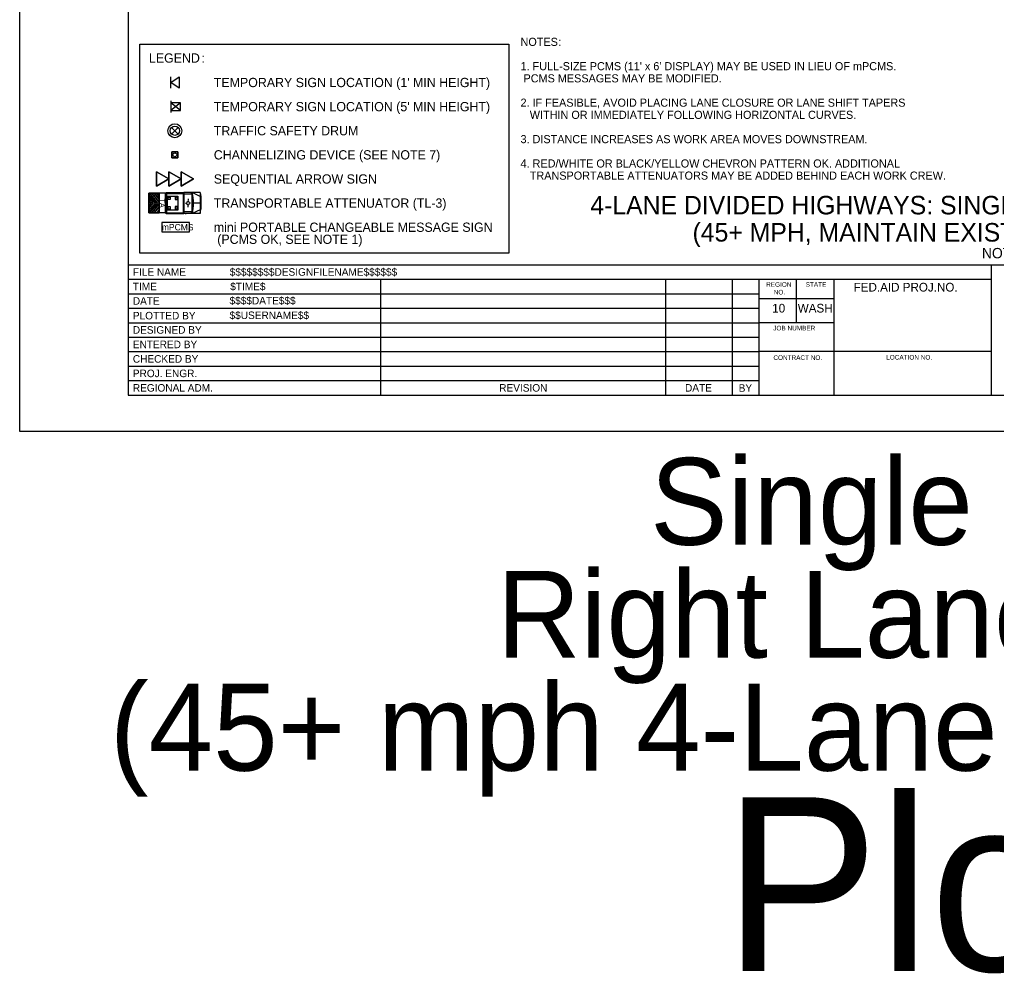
# Model space of a CAD drawing. Extents: x 99958 to 100136, y 99935 to 100013.
# Drawn here: x 99999.06 to 100007.5, y 99995.01 to 100003.24 of the extents above; entities that cross this region are included whole.
import ezdxf

# ---------------------------------------------------------------- set-up
doc = ezdxf.new("R2010")
doc.units = 0
for name, color, linetype in [('SH_DE_DetailHeading1Text', 7, 'Continuous'), ('SH_GI_GeneralNotesBodyText', 7, 'Continuous'), ('SH_GI_PlotLimits', 7, 'Continuous'), ('SH_GI_SheetBorder', 7, 'Continuous'), ('SH_GI_SheetLocationText', 7, 'Continuous'), ('SH_GI_SheetTextInCells', 7, 'Continuous'), ('SH_GI_TitleBlockText', 7, 'Continuous'), ('TR_WZ_PCMS', 7, 'Continuous'), ('TR_WZ_PortableSignMount5ftMinBlk-Wht', 7, 'Continuous'), ('TR_WZ_PortableSignMountBlk-Wht', 7, 'Continuous'), ('TR_WZ_SequentialArrowSign', 7, 'Continuous'), ('TR_WZ_TrafficCone', 7, 'Continuous'), ('TR_WZ_TrafficSafetyDrum', 7, 'Continuous'), ('TR_WZ_TransportableAttenuator', 7, 'Continuous'), ('TR_WZ_WorkZoneTextCurrent', 7, 'Continuous')]:
    doc.layers.add(name, color=color, linetype=linetype)

msp = doc.modelspace()

# ---------------------------------------------------------------- linework, layer by layer
at = {"layer": 'SH_GI_PlotLimits'}
msp.add_lwpolyline([(99999.0625, 99999.6875), (100016.0625, 99999.6875), (100016.0625, 100010.6875), (99999.0625, 100010.6875)], close=True, dxfattribs=at)
at = {"layer": 'SH_GI_SheetBorder'}
for p, q in [((100000, 100010.375), (100000, 100000)), ((100000, 100001.1259), (100015.75, 100001.1259)), ((100007.4566, 100000), (100007.4566, 100001.1259)), ((100000, 100001.0008), (100007.4566, 100001.0008)), ((100002.179, 100001.0008), (100002.179, 100000)), ((100004.641, 100001.0008), (100004.641, 100000)), ((100005.2164, 100001.0008), (100005.2164, 100000)), ((100005.4451, 100001.0008), (100005.4451, 100000)), ((100005.7719, 100000.6255), (100005.7719, 100001.0008)), ((100006.0956, 100000), (100006.0956, 100001.0008)), ((100000, 100000.8757), (100002.1821, 100000.8757)), ((100002.1821, 100000.8757), (100005.4466, 100000.8757)), ((100006.0958, 100000.831), (100005.4466, 100000.831)), ((100000, 100000.7506), (100002.1821, 100000.7506)), ((100002.1821, 100000.7506), (100005.4466, 100000.7506)), ((100000, 100000.6255), (100005.4466, 100000.6255)), ((100006.0958, 100000.6255), (100005.4466, 100000.6255)), ((100000, 100000.5004), (100005.4466, 100000.5004)), ((100000, 100000.3753), (100005.4466, 100000.3753)), ((100007.4566, 100000.3753), (100005.4466, 100000.3753)), ((100000, 100000.2502), (100005.4466, 100000.2502)), ((100000, 100000.1251), (100005.4466, 100000.1251)), ((100000, 100000), (100015.75, 100000))]:
    msp.add_line(p, q, dxfattribs=at)
at = {"layer": 'TR_WZ_PCMS'}
msp.add_lwpolyline([(100000.2899, 100001.41), (100000.5299, 100001.41), (100000.5299, 100001.49), (100000.2899, 100001.49)], close=True, dxfattribs=at)
msp.add_lwpolyline([(100000.2899, 100001.41), (100000.5299, 100001.41), (100000.5299, 100001.49), (100000.2899, 100001.49), (100000.2899, 100001.41)], dxfattribs=at)
at = {"layer": 'TR_WZ_PortableSignMount5ftMinBlk-Wht'}
for p, q in [((100000.3682, 100002.5414), (100000.3682, 100002.4414)), ((100000.4516, 100002.4589), (100000.3682, 100002.5239)), ((100000.4516, 100002.5239), (100000.3682, 100002.4589)), ((100000.4099, 100002.4914), (100000.4099, 100002.4914)), ((100000.41, 100002.4914), (100000.41, 100002.4914))]:
    msp.add_line(p, q, dxfattribs=at)
msp.add_lwpolyline([(100000.4516, 100002.4589), (100000.4516, 100002.5239), (100000.3682, 100002.5239), (100000.3682, 100002.4589)], close=True, dxfattribs=at)
at = {"layer": 'TR_WZ_PortableSignMountBlk-Wht'}
msp.add_line((100000.3682, 100002.6497), (100000.3682, 100002.7497), dxfattribs=at)
msp.add_lwpolyline([(100000.3682, 100002.6996), (100000.44, 100002.7497), (100000.44, 100002.6497)], close=True, dxfattribs=at)
at = {"layer": 'TR_WZ_SequentialArrowSign'}
for points in [[(100000.3508, 100001.8666), (100000.2441, 100001.8048), (100000.2441, 100001.9284), (100000.3508, 100001.8666)], [(100000.2441, 100001.9284), (100000.2441, 100001.8048), (100000.3508, 100001.8666), (100000.2441, 100001.9284)], [(100000.4575, 100001.8666), (100000.3508, 100001.8048), (100000.3508, 100001.8666), (100000.3508, 100001.9284), (100000.4575, 100001.8666)], [(100000.3508, 100001.9284), (100000.3508, 100001.8666), (100000.3508, 100001.8048), (100000.4575, 100001.8666), (100000.3508, 100001.9284)], [(100000.5641, 100001.8666), (100000.4575, 100001.8048), (100000.4575, 100001.8666), (100000.4575, 100001.9284), (100000.5641, 100001.8666)], [(100000.4575, 100001.9284), (100000.4575, 100001.8666), (100000.4575, 100001.8048), (100000.5641, 100001.8666), (100000.4575, 100001.9284)]]:
    msp.add_lwpolyline(points, dxfattribs=at)
at = {"layer": 'TR_WZ_TrafficCone'}
for points in [[(100000.4308, 100002.1016), (100000.4308, 100002.0482), (100000.3775, 100002.0482), (100000.3775, 100002.1016), (100000.4308, 100002.1016)], [(100000.3775, 100002.1016), (100000.3775, 100002.0482), (100000.4308, 100002.0482), (100000.4308, 100002.1016), (100000.3775, 100002.1016)]]:
    msp.add_lwpolyline(points, dxfattribs=at)
msp.add_circle((100000.4041, 100002.0749), 0.0167, dxfattribs=at)
at = {"layer": 'TR_WZ_TrafficSafetyDrum'}
for p, q in [((100000.4324, 100002.3114), (100000.3758, 100002.2549)), ((100000.4324, 100002.2549), (100000.3758, 100002.3114))]:
    msp.add_line(p, q, dxfattribs=at)
for radius in [0.06, 0.06, 0.04]:
    msp.add_circle((100000.4041, 100002.2832), radius, dxfattribs=at)
at = {"layer": 'TR_WZ_TransportableAttenuator'}
for p, q in [((100000.1791, 100001.7269), (100000.2355, 100001.659)), ((100000.1791, 100001.705), (100000.1791, 100001.7269)), ((100000.2355, 100001.659), (100000.1791, 100001.7269)), ((100000.1791, 100001.7269), (100000.1791, 100001.705)), ((100000.2551, 100001.6585), (100000.185, 100001.743)), ((100000.185, 100001.743), (100000.2041, 100001.743)), ((100000.185, 100001.743), (100000.2551, 100001.6585)), ((100000.2041, 100001.743), (100000.185, 100001.743)), ((100000.2041, 100001.743), (100000.2676, 100001.6659)), ((100000.2676, 100001.6659), (100000.2041, 100001.743)), ((100000.2676, 100001.6908), (100000.2248, 100001.743)), ((100000.2248, 100001.743), (100000.2439, 100001.743)), ((100000.2439, 100001.743), (100000.2248, 100001.743)), ((100000.2248, 100001.743), (100000.2676, 100001.6908)), ((100000.2439, 100001.743), (100000.2676, 100001.7144)), ((100000.2676, 100001.7144), (100000.2439, 100001.743)), ((100000.2676, 100001.574), (100000.2676, 100001.743)), ((100000.3279, 100001.743), (100000.2676, 100001.743)), ((100000.3208, 100001.7399), (100000.3208, 100001.5768)), ((100000.3241, 100001.7454), (100000.3274, 100001.7454)), ((100000.3274, 100001.7454), (100000.3274, 100001.5713)), ((100000.3279, 100001.7483), (100000.4803, 100001.7483)), ((100000.3279, 100001.7483), (100000.3279, 100001.5683)), ((100000.3279, 100001.7427), (100000.3279, 100001.574)), ((100000.3323, 100001.7411), (100000.3323, 100001.5755)), ((100000.3323, 100001.7411), (100000.476, 100001.7411)), ((100000.476, 100001.7411), (100000.476, 100001.5755)), ((100000.4803, 100001.7483), (100000.4803, 100001.5683)), ((100000.4824, 100001.7483), (100000.4824, 100001.5683)), ((100000.6223, 100001.7483), (100000.4824, 100001.7483)), ((100000.551, 100001.7344), (100000.4824, 100001.7344)), ((100000.5014, 100001.7509), (100000.493, 100001.7509)), ((100000.551, 100001.7483), (100000.5421, 100001.7344)), ((100000.551, 100001.7483), (100000.551, 100001.5683)), ((100000.5523, 100001.7483), (100000.5523, 100001.5683)), ((100000.6223, 100001.7153), (100000.5523, 100001.7483)), ((100000.6223, 100001.7483), (100000.6223, 100001.5683)), ((100000.6223, 100001.7483), (100000.6291, 100001.712)), ((100000.2174, 100001.6592), (100000.1791, 100001.705)), ((100000.1791, 100001.705), (100000.2174, 100001.6592)), ((100000.1791, 100001.6818), (100000.1987, 100001.6586)), ((100000.1791, 100001.635), (100000.1791, 100001.6818)), ((100000.1987, 100001.6586), (100000.1791, 100001.6818)), ((100000.1791, 100001.6818), (100000.1791, 100001.635)), ((100000.1791, 100001.6131), (100000.2174, 100001.6592)), ((100000.2174, 100001.6592), (100000.1791, 100001.6131)), ((100000.2355, 100001.659), (100000.1791, 100001.5911)), ((100000.1791, 100001.5911), (100000.2355, 100001.659)), ((100000.1987, 100001.6586), (100000.1791, 100001.635)), ((100000.1791, 100001.635), (100000.1987, 100001.6586)), ((100000.1849, 100001.5739), (100000.2551, 100001.6585)), ((100000.2551, 100001.6585), (100000.1849, 100001.5739)), ((100000.2676, 100001.6509), (100000.2037, 100001.5739)), ((100000.2037, 100001.5739), (100000.2676, 100001.6509)), ((100000.2676, 100001.7144), (100000.2676, 100001.6908)), ((100000.2676, 100001.6908), (100000.2676, 100001.7144)), ((100000.2676, 100001.6659), (100000.2676, 100001.6509)), ((100000.2676, 100001.6509), (100000.2676, 100001.6659)), ((100000.3208, 100001.671), (100000.3274, 100001.6676)), ((100000.3208, 100001.6456), (100000.3274, 100001.649)), ((100000.3226, 100001.6583), (100000.3257, 100001.6583)), ((100000.3241, 100001.6608), (100000.3241, 100001.6558)), ((100000.4951, 100001.6584), (100000.5045, 100001.6584)), ((100000.507, 100001.658), (100000.507, 100001.658)), ((100000.5175, 100001.694), (100000.5175, 100001.6794)), ((100000.5175, 100001.6226), (100000.5175, 100001.6372)), ((100000.5398, 100001.6584), (100000.5305, 100001.6584)), ((100000.6223, 100001.6583), (100000.566, 100001.6583)), ((100000.6291, 100001.712), (100000.6291, 100001.6047)), ((100000.1791, 100001.5911), (100000.1791, 100001.6131)), ((100000.1791, 100001.6131), (100000.1791, 100001.5911)), ((100000.2037, 100001.5739), (100000.1849, 100001.5739)), ((100000.1849, 100001.5739), (100000.2037, 100001.5739)), ((100000.2243, 100001.5739), (100000.2676, 100001.626)), ((100000.2676, 100001.626), (100000.2243, 100001.5739)), ((100000.2446, 100001.5739), (100000.2243, 100001.5739)), ((100000.2243, 100001.5739), (100000.2446, 100001.5739)), ((100000.2676, 100001.6011), (100000.2446, 100001.5739)), ((100000.2446, 100001.5739), (100000.2676, 100001.6011)), ((100000.2676, 100001.626), (100000.2676, 100001.6011)), ((100000.2676, 100001.6011), (100000.2676, 100001.626)), ((100000.3279, 100001.574), (100000.2676, 100001.574)), ((100000.3241, 100001.5713), (100000.3274, 100001.5713)), ((100000.3279, 100001.5683), (100000.4803, 100001.5683)), ((100000.3323, 100001.5755), (100000.476, 100001.5755)), ((100000.551, 100001.5823), (100000.4824, 100001.5823)), ((100000.6223, 100001.5683), (100000.4824, 100001.5683)), ((100000.5014, 100001.5658), (100000.493, 100001.5658)), ((100000.5437, 100001.5823), (100000.551, 100001.5683)), ((100000.6223, 100001.6013), (100000.5523, 100001.5683)), ((100000.6223, 100001.5683), (100000.6291, 100001.6047))]:
    msp.add_line(p, q, dxfattribs=at)
for points in [[(100000.2676, 100001.5739), (100000.1791, 100001.5739), (100000.1791, 100001.743), (100000.2676, 100001.743)], [(100000.3398, 100001.7183), (100000.4298, 100001.7183), (100000.4298, 100001.5983), (100000.3398, 100001.5983)], [(100000.3473, 100001.7108), (100000.3623, 100001.7108), (100000.3623, 100001.6883), (100000.3473, 100001.6883)], [(100000.4223, 100001.7108), (100000.4073, 100001.7108), (100000.4073, 100001.6883), (100000.4223, 100001.6883)], [(100000.3473, 100001.6283), (100000.3623, 100001.6283), (100000.3623, 100001.6058), (100000.3473, 100001.6058)], [(100000.4223, 100001.6283), (100000.4073, 100001.6283), (100000.4073, 100001.6058), (100000.4223, 100001.6058)]]:
    msp.add_lwpolyline(points, close=True, dxfattribs=at)
msp.add_lwpolyline([(100000.2676, 100001.743), (100000.1791, 100001.743), (100000.1791, 100001.5739), (100000.2676, 100001.574)], dxfattribs=at)
for centre, major_axis, start_param, end_param in [((100000.3241, 100001.7399), (0, 0.00549), 6.283185, 7.853982), ((100000.4523, 100001.6583), (0, 0.1889), 4.215852, 5.209111), ((100000.3241, 100001.5768), (0, -0.00549), 4.712389, 6.283185)]:
    msp.add_ellipse(centre, major_axis=major_axis, ratio=0.60201, start_param=start_param, end_param=end_param, dxfattribs=at)
for centre, major_axis in [((100000.3241, 100001.6583), (0, -0.00254)), ((100000.5175, 100001.6583), (0, -0.0173))]:
    msp.add_ellipse(centre, major_axis=major_axis, ratio=0.60201, dxfattribs=at)
at = {"layer": 'TR_WZ_WorkZoneTextCurrent'}
msp.add_lwpolyline([(100000.1, 100003.031), (100003.2886, 100003.031), (100003.2886, 100001.2259), (100000.1, 100001.2259)], close=True, dxfattribs=at)

# ---------------------------------------------------------------- texts
at = {"layer": 'SH_DE_DetailHeading1Text'}
for s, height, p in [('4-LANE DIVIDED HIGHWAYS: SINGLE RIGHT LANE CLOSURE', 0.16, (100003.9914, 100001.5606)), ('(45+ MPH, MAINTAIN EXISTING SPEED LIMIT)', 0.16, (100004.8739, 100001.3259)), ('NOT TO SCALE', 0.09, (100007.3725, 100001.1809))]:
    msp.add_text(s, height=height, rotation=360, dxfattribs=at).set_placement(p)
at = {"layer": 'SH_GI_GeneralNotesBodyText'}
for s, p in [('NOTES', (100003.3886, 100003.0156)), (':', (100003.7161, 100003.0156)), ("1. FULL-SIZE PCMS (11' x 6' DISPLAY) MAY BE USED IN LIEU OF mPCMS.", (100003.3886, 100002.8056)), (' PCMS MESSAGES MAY BE MODIFIED.', (100003.3886, 100002.7006)), ('2. IF FEASIBLE, AVOID PLACING LANE CLOSURE OR LANE SHIFT TAPERS ', (100003.3886, 100002.4906)), ('WITHIN OR IMMEDIATELY FOLLOWING HORIZONTAL CURVES.', (100003.4686, 100002.3856)), ('3. DISTANCE INCREASES AS WORK AREA MOVES DOWNSTREAM.', (100003.3886, 100002.1756)), ('4. RED/WHITE OR BLACK/YELLOW CHEVRON PATTERN OK. ADDITIONAL ', (100003.3886, 100001.9656)), ('TRANSPORTABLE ATTENUATORS MAY BE ADDED BEHIND EACH WORK CREW.', (100003.4686, 100001.8606))]:
    msp.add_text(s, height=0.07, rotation=360, dxfattribs=at).set_placement(p)
at = {"layer": 'SH_GI_SheetLocationText'}
for s, height, p in [('Single PCMS', 0.75, (100004.5076, 99998.7071)), ('Right Lane Closure', 0.75, (100003.1834, 99997.7321)), ('(45+ mph 4-Lane Divided Hwys)', 0.75, (99999.8424, 99996.7571)), ('Plot 1', 1.5, (100005.1422, 99995.0267))]:
    msp.add_text(s, height=height, dxfattribs=at).set_placement(p)
at = {"layer": 'SH_GI_SheetTextInCells'}
for s, height, p in [('FILE NAME', 0.06505, (100000.041, 100001.0308)), ('TIME', 0.06505, (100000.041, 100000.9057)), ('REGION', 0.04003, (100005.5099, 100000.9352)), ('STATE', 0.04003, (100005.8511, 100000.9357)), ('FED.AID PROJ.NO.', 0.07506, (100006.2652, 100000.8945)), ('NO.', 0.04003, (100005.5752, 100000.869)), ('DATE', 0.06505, (100000.041, 100000.7806)), ('PLOTTED BY', 0.06505, (100000.041, 100000.6538)), ('10', 0.07506, (100005.5621, 100000.7131)), ('WASH', 0.07506, (100005.7826, 100000.7131)), ('DESIGNED BY', 0.065052, (100000.041, 100000.5304)), ('JOB NUMBER', 0.04003, (100005.5712, 100000.5587)), ('ENTERED BY', 0.06505, (100000.041, 100000.4053)), ('CHECKED BY', 0.06505, (100000.041, 100000.2802)), ('CONTRACT NO.', 0.040032, (100005.5725, 100000.3037)), ('LOCATION NO.', 0.040032, (100006.5465, 100000.3067)), ('PROJ. ENGR.', 0.065052, (100000.041, 100000.1551)), ('REGIONAL ADM.', 0.065052, (100000.041, 100000.03)), ('REVISION', 0.06505, (100003.2048, 100000.03)), ('DATE', 0.06505, (100004.8091, 100000.03)), ('BY', 0.06505, (100005.2725, 100000.0285))]:
    msp.add_text(s, height=height, dxfattribs=at).set_placement(p)
at = {"layer": 'SH_GI_TitleBlockText'}
for s, height, p in [('$$$$$$$$DESIGNFILENAME$$$$$$', 0.065052, (100000.8775, 100001.0308)), ('$TIME$', 0.06505, (100000.882, 100000.9059)), ('$$$$DATE$$$', 0.065052, (100000.8759, 100000.7835)), ('$$USERNAME$$', 0.065052, (100000.8759, 100000.6567))]:
    msp.add_text(s, height=height, dxfattribs=at).set_placement(p)
at = {"layer": 'TR_WZ_PCMS'}
msp.add_text('mPCMS', height=0.055, rotation=360, dxfattribs=at).set_placement((100000.2914, 100001.4225))
at = {"layer": 'TR_WZ_TransportableAttenuator'}
msp.add_text('TA', height=0.045, rotation=269.99999, dxfattribs=at).set_placement((100000.2717, 100001.6978))
at = {"layer": 'TR_WZ_WorkZoneTextCurrent'}
for s, p in [('LEGEND', (100000.18, 100002.871)), (':', (100000.6328, 100002.871)), ("TEMPORARY SIGN LOCATION (1' MIN HEIGHT)", (100000.74, 100002.6597)), ("TEMPORARY SIGN LOCATION (5' MIN HEIGHT)", (100000.74, 100002.4514)), ('TRAFFIC SAFETY DRUM', (100000.74, 100002.2432)), ('CHANNELIZING DEVICE (SEE NOTE 7)', (100000.74, 100002.0349)), ('SEQUENTIAL ARROW SIGN', (100000.74, 100001.8266)), ('TRANSPORTABLE ATTENUATOR (TL-3)', (100000.74, 100001.6183)), ('mini PORTABLE CHANGEABLE MESSAGE SIGN', (100000.74, 100001.41)), (' (PCMS OK, SEE NOTE 1)', (100000.74, 100001.3059))]:
    msp.add_text(s, height=0.08, rotation=360, dxfattribs=at).set_placement(p)

doc.saveas('drawing.dxf')
